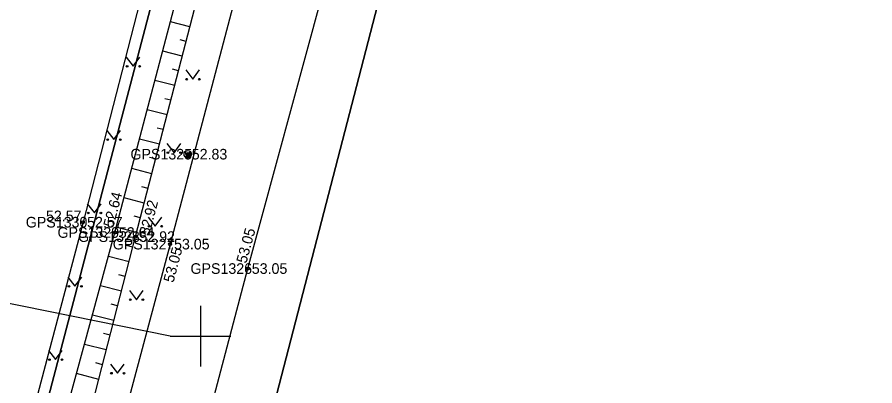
# Model space of a CAD drawing. Extents: x 551623 to 559850, y 6561220 to 6567135.
# Drawn here: x 555137.9 to 555194.4, y 6565096.7 to 6565121 of the extents above; entities that cross this region are included whole.
import ezdxf

# ---------------------------------------------------------------- set-up
doc = ezdxf.new("R2010")
doc.units = 0
for name, color, linetype in [('AED', 7, 'Continuous'), ('DTRASS', 7, 'Continuous'), ('HALJASTUS', 7, 'Continuous'), ('KORGUS-EH2000', 7, 'Continuous'), ('MOOTKORG-EH2000', 7, 'Continuous'), ('MOOTMPUNKT', 7, 'Continuous'), ('MOOTNR', 7, 'Continuous'), ('MOOTPIIR', 7, 'Continuous'), ('PIIR', 7, 'Continuous'), ('POST', 7, 'Continuous'), ('RELJEEF', 7, 'Continuous'), ('TEE', 7, 'Continuous'), ('VORK', 7, 'Continuous')]:
    doc.layers.add(name, color=color, linetype=linetype)

msp = doc.modelspace()

# ---------------------------------------------------------------- linework, layer by layer
at = {"layer": 'AED'}
msp.add_lwpolyline([(555179.37, 6565300.078), (555180.242, 6565299.846), (555180.75, 6565290.874), (555180.137, 6565280.616), (555178.982, 6565264.788), (555177.984, 6565255.288), (555177.306, 6565249.05), (555173.486, 6565227.422), (555169.733, 6565212.423), (555163.779, 6565189.534), (555156.086, 6565161.758), (555151.428, 6565143.905), (555146.995, 6565125.891), (555142.273, 6565107.514), (555136.767, 6565086.759), (555131.214, 6565064.984), (555128.386, 6565056.617), (555127.142, 6565056.522)], dxfattribs=at)
at = {"layer": 'DTRASS'}
msp.add_line((555148, 6565100), (555128.85, 6565103.896), dxfattribs=at)
at = {"layer": 'HALJASTUS'}
for p, q in [((555145.106, 6565118.397), (555145.57, 6565117.79)), ((555145.57, 6565117.79), (555146.015, 6565118.397)), ((555149.037, 6565117.544), (555149.5, 6565116.937)), ((555149.5, 6565116.937), (555149.946, 6565117.544)), ((555143.827, 6565113.563), (555144.291, 6565112.956)), ((555144.291, 6565112.956), (555144.736, 6565113.563)), ((555147.797, 6565112.7), (555148.26, 6565112.093)), ((555148.26, 6565112.093), (555148.706, 6565112.7)), ((555142.548, 6565108.729), (555143.012, 6565108.123)), ((555143.012, 6565108.123), (555143.457, 6565108.729)), ((555146.557, 6565107.856), (555147.021, 6565107.249)), ((555147.021, 6565107.249), (555147.466, 6565107.856)), ((555141.27, 6565103.896), (555141.733, 6565103.289)), ((555141.733, 6565103.289), (555142.179, 6565103.896)), ((555145.318, 6565103.012), (555145.781, 6565102.405)), ((555145.781, 6565102.405), (555146.227, 6565103.012)), ((555139.991, 6565099.062), (555140.454, 6565098.455)), ((555140.454, 6565098.455), (555140.9, 6565099.062)), ((555144.078, 6565098.168), (555144.542, 6565097.561)), ((555144.542, 6565097.561), (555144.987, 6565098.168))]:
    msp.add_line(p, q, dxfattribs=at)
for centre in [(555145.169, 6565117.79), (555145.997, 6565117.79), (555149.099, 6565116.937), (555149.928, 6565116.937), (555143.89, 6565112.956), (555144.719, 6565112.956), (555147.859, 6565112.093), (555148.688, 6565112.093), (555142.611, 6565108.123), (555143.44, 6565108.123), (555146.62, 6565107.249), (555147.449, 6565107.249), (555141.332, 6565103.289), (555142.161, 6565103.289), (555145.38, 6565102.405), (555146.209, 6565102.405), (555140.053, 6565098.455), (555140.882, 6565098.455), (555144.141, 6565097.561), (555144.969, 6565097.561)]:
    msp.add_circle(centre, 0.055, dxfattribs=at)
at = {"layer": 'KORGUS-EH2000'}
for centre in [(555142.273, 6565107.514), (555144.363, 6565106.834), (555145.723, 6565106.564), (555148.003, 6565106.069), (555153.125, 6565104.459)]:
    msp.add_circle(centre, 0.1, dxfattribs=at)
at = {"layer": 'MOOTMPUNKT'}
for centre in [(555149.169, 6565111.996), (555142.273, 6565107.514), (555144.363, 6565106.834), (555145.723, 6565106.564), (555148.003, 6565106.069), (555153.125, 6565104.459)]:
    msp.add_circle(centre, 0.1, dxfattribs=at)
at = {"layer": 'MOOTPIIR'}
for points in [[(555159.402, 6565375.941), (555168.348, 6565355.185), (555172.166, 6565344.528), (555174.522, 6565333.321), (555178.521, 6565317.128), (555179.431, 6565307.904), (555179.588, 6565301.089), (555179.37, 6565300.078), (555180.137, 6565280.616), (555177.984, 6565255.288), (555173.486, 6565227.422), (555163.779, 6565189.534), (555156.086, 6565161.758), (555151.428, 6565143.905), (555146.995, 6565125.891), (555142.273, 6565107.514), (555136.767, 6565086.759)], [(555147.465, 6565082.979), (555153.125, 6565104.459), (555157.981, 6565122.311), (555163.2, 6565141.618), (555175.303, 6565138.726), (555190.232, 6565137.368), (555210.946, 6565134.177), (555222.4, 6565133.017), (555236.459, 6565117.362), (555247.686, 6565098.015), (555255.514, 6565098.946), (555277.06, 6565106.584), (555291.997, 6565107.634)]]:
    msp.add_lwpolyline(points, dxfattribs=at)
at = {"layer": 'PIIR'}
for points in [[(555171.91, 6565394.64), (555191.35, 6565341.19), (555195.08, 6565294.61), (555195.28, 6565271.63), (555191.64, 6565237.48), (555173.84, 6565168.77), (555173.21, 6565166.35), (555172.58, 6565163.93), (555140.74, 6565041.04), (555133.32, 6565012.53), (555119.68, 6564972.95), (555107.79, 6564965.53), (555093.78, 6564958.98), (555080.97, 6564954.71), (555007.97, 6564939.78), (554928.66, 6564923.99)], [(554924.73, 6564941.05), (555076.32, 6564971.61), (555087.28, 6564975.26), (555098.22, 6564980.37), (555106.03, 6564987.06), (555108.27, 6564991.27), (555117.14, 6565008.97), (555172.7, 6565220.76), (555176.93, 6565240.09), (555179.22, 6565254.85), (555180.41, 6565269.99), (555180.8, 6565287.7), (555180.26, 6565306.43), (555178.11, 6565321.18), (555176.49, 6565331.05), (555172.72, 6565345.23), (555166.64, 6565360.5)]]:
    msp.add_lwpolyline(points, dxfattribs=at)
for points in [[(554962.55, 6565234.93), (555180.26, 6565306.43), (555180.8, 6565287.7), (555180.41, 6565269.99), (555179.22, 6565254.85), (555176.93, 6565240.09), (555172.7, 6565220.76), (555117.14, 6565008.97), (555108.27, 6564991.27)], [(555172.58, 6565163.93), (555173.21, 6565166.35), (555225.89, 6565157.13), (555231.12, 6565150.64), (555239.11, 6565139), (555273.15, 6565087.34), (555275.41, 6565088.83), (555288.85, 6565092.31), (555289.83, 6565088.53), (555295.15, 6565083.63), (555324.46, 6565074.96), (555339.51, 6565058.58), (555337.29, 6565046.66), (555323.9, 6565035.68), (555298.08, 6565033.06), (555286.82, 6565022.41), (555284.62, 6565010.72), (555273.43, 6565013.07), (555140.74, 6565041.04)]]:
    msp.add_lwpolyline(points, close=True, dxfattribs=at)
at = {"layer": 'POST'}
msp.add_line((555148.992, 6565111.82), (555149.345, 6565112.173), dxfattribs=at)
msp.add_circle((555149.169, 6565111.996), 0.25, dxfattribs=at)
for radius, start, end in [(0.225, 224.8541, 45.0356), (0.2, 224.8427, 45.047), (0.175, 224.8281, 45.0616), (0.15, 224.8087, 45.081), (0.125, 224.7814, 45.1083), (0.1, 224.7406, 45.1491), (0.075, 224.6725, 45.2172), (0.05, 224.5363, 45.3534), (0.025, 224.1278, 45.7619)]:
    msp.add_arc((555149.169, 6565111.996), radius, start, end, dxfattribs=at)
at = {"layer": 'RELJEEF'}
for p, q in [((555149.307, 6565120.392), (555148.023, 6565120.725)), ((555149.056, 6565119.424), (555148.67, 6565119.525)), ((555148.805, 6565118.456), (555147.513, 6565118.791)), ((555148.555, 6565117.488), (555148.166, 6565117.589)), ((555148.304, 6565116.52), (555147.004, 6565116.857)), ((555148.053, 6565115.552), (555147.662, 6565115.654)), ((555147.802, 6565114.584), (555146.494, 6565114.923)), ((555147.551, 6565113.616), (555147.157, 6565113.718)), ((555147.3, 6565112.648), (555145.985, 6565112.989)), ((555147.049, 6565111.68), (555146.653, 6565111.783)), ((555146.798, 6565110.712), (555145.475, 6565111.055)), ((555146.547, 6565109.744), (555146.149, 6565109.847)), ((555146.296, 6565108.776), (555144.966, 6565109.121)), ((555146.045, 6565107.808), (555145.645, 6565107.912)), ((555145.795, 6565106.84), (555144.456, 6565107.187)), ((555145.545, 6565105.872), (555145.14, 6565105.976)), ((555145.295, 6565104.904), (555143.933, 6565105.255)), ((555145.046, 6565103.935), (555144.633, 6565104.042)), ((555144.796, 6565102.967), (555143.408, 6565103.325)), ((555144.547, 6565101.998), (555144.126, 6565102.107)), ((555144.297, 6565101.03), (555142.882, 6565101.395)), ((555144.048, 6565100.062), (555143.619, 6565100.172)), ((555143.798, 6565099.093), (555142.357, 6565099.465)), ((555143.549, 6565098.125), (555143.112, 6565098.237)), ((555143.299, 6565097.157), (555141.832, 6565097.535))]:
    msp.add_line(p, q, dxfattribs=at)
for points in [[(555119.659, 6565010.325), (555123.707, 6565025.312), (555129.009, 6565045.265), (555134.764, 6565064.612), (555140.243, 6565085.297), (555145.723, 6565106.564), (555150.38, 6565124.533), (555151.998, 6565131.189), (555152.304, 6565137.301)], [(555119.659, 6565010.325), (555122.574, 6565025.466), (555127.459, 6565046.429), (555133.335, 6565064.856), (555138.641, 6565085.815), (555144.363, 6565106.834), (555149.086, 6565124.763), (555150.576, 6565131.594), (555152.304, 6565137.301)]]:
    msp.add_lwpolyline(points, dxfattribs=at)
at = {"layer": 'TEE'}
for points in [[(555165.93, 6565378.047), (555174.733, 6565357.312), (555178.536, 6565346.409), (555181.58, 6565335.07), (555184.177, 6565320.727), (555185.301, 6565309.018), (555186.111, 6565294.522), (555186.299, 6565280.132), (555185.431, 6565263.333), (555184.399, 6565254.7), (555183.594, 6565248.995), (555179.697, 6565227.862), (555175.388, 6565210.507), (555169.433, 6565187.479), (555162.32, 6565160.507), (555157.772, 6565142.96), (555152.674, 6565123.751), (555148.003, 6565106.069), (555142.307, 6565084.705)], [(555114.997, 6564980.207), (555119.473, 6564986.791), (555121.429, 6564990.442), (555124.132, 6564996.667), (555128.448, 6565009.121), (555131.982, 6565022.769), (555137.234, 6565043.213), (555142.087, 6565062.036), (555147.465, 6565082.979), (555153.125, 6565104.459), (555157.981, 6565122.311), (555163.2, 6565141.618), (555168.3, 6565162.209), (555168.744, 6565163.563), (555174.483, 6565185.521), (555180.709, 6565208.971), (555185.087, 6565226.838), (555186.799, 6565233.51), (555187.911, 6565235.651)]]:
    msp.add_lwpolyline(points, dxfattribs=at)
at = {"layer": 'VORK'}
for p, q in [((555150, 6565102), (555150, 6565098)), ((555148, 6565100), (555152, 6565100))]:
    msp.add_line(p, q, dxfattribs=at)

# ---------------------------------------------------------------- texts
at = {"layer": 'KORGUS-EH2000'}
for s, rotation, p in [(' 52.64', 75.2406, (555144.194, 6565106.878)), (' 52.92', 75.4686, (555146.57, 6565106.344)), (' 53.05', 74.7807, (555152.956, 6565104.505)), (' 53.05', 75.0725, (555148.153, 6565103.236))]:
    msp.add_text(s, height=0.7, rotation=rotation, dxfattribs=at).set_placement(p)
msp.add_text(' 52.57', height=0.7, dxfattribs=at).set_placement((555139.563, 6565107.578))
at = {"layer": 'MOOTKORG-EH2000'}
for s, p in [(' 52.83', (555149.169, 6565111.646)), (' 52.57', (555142.273, 6565107.164)), (' 52.64', (555144.363, 6565106.484)), (' 52.92', (555145.723, 6565106.214)), (' 53.05', (555148.003, 6565105.719)), (' 53.05', (555153.125, 6565104.109))]:
    msp.add_text(s, height=0.7, dxfattribs=at).set_placement(p)
at = {"layer": 'MOOTNR'}
for s, p in [('GPS1325 ', (555145.389, 6565111.646)), ('GPS1330 ', (555138.493, 6565107.164)), ('GPS1329 ', (555140.583, 6565106.484)), ('GPS1328 ', (555141.943, 6565106.214)), ('GPS1327 ', (555144.223, 6565105.719)), ('GPS1326 ', (555149.345, 6565104.109))]:
    msp.add_text(s, height=0.7, dxfattribs=at).set_placement(p)

doc.saveas('drawing.dxf')
